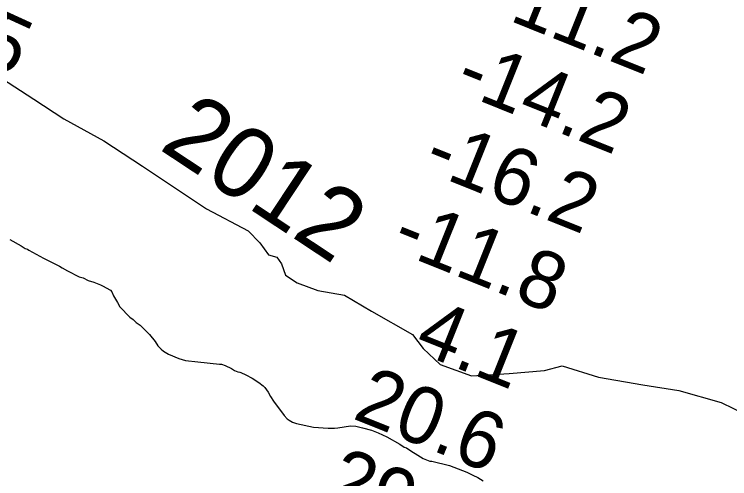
# Model space of a CAD drawing. Extents: x 3146026 to 3183936, y 897894 to 923344.
# Drawn here: x 3158609 to 3159445, y 911494 to 912037 of the extents above; entities that cross this region are included whole.
import ezdxf

# ---------------------------------------------------------------- set-up
doc = ezdxf.new("R2010")
doc.units = 0
for name, color, linetype in [('V-RIVR-EDGE', 7, 'Continuous'), ('V-RIVR-IDEN', 7, 'Continuous'), ('V-RIVR-RANG', 7, 'Continuous'), ('V-SITE-VEGE', 7, 'Continuous')]:
    doc.layers.add(name, color=color, linetype=linetype)

msp = doc.modelspace()

# ---------------------------------------------------------------- linework, layer by layer
at = {"layer": 'V-RIVR-EDGE'}
for points in [[(3158436.57, 912041.67), (3158456.39, 912035.68), (3158498.36, 912010.59), (3158559.76, 911979.1), (3158593.82, 911962.36), (3158631.44, 911937.68), (3158666.68, 911914.59), (3158713.41, 911889.09), (3158758.55, 911859.24), (3158833.38, 911809.48), (3158882.1, 911783.58), (3158895.55, 911769.66), (3158905.83, 911755.76), (3158915.34, 911752.96), (3158920.87, 911745.01), (3158925.6, 911731.91), (3158939.46, 911722.76), (3158963.63, 911713.97), (3158994.55, 911708.34), (3159026.23, 911689.63)], [(3159026.23, 911689.63), (3159074.15, 911662.54), (3159086.41, 911646.25), (3159106.59, 911627.56), (3159143.04, 911614.38), (3159187.07, 911617.05), (3159228.32, 911620.51), (3159248.96, 911626.02), (3159291.36, 911612.82), (3159343.29, 911603.57), (3159385.32, 911597.12), (3159434.86, 911583.12), (3159463.77, 911569.17)]]:
    msp.add_lwpolyline(points, dxfattribs=at)
at = {"layer": 'V-SITE-VEGE'}
for points in [[(3158603.52, 911773.41), (3158616.6, 911766.09), (3158621.4, 911763.07), (3158624.02, 911762.22), (3158625.76, 911760.92), (3158642.77, 911751.89), (3158661.52, 911742.43), (3158664.57, 911740.27), (3158670.68, 911736.82), (3158684.63, 911729.95), (3158688.98, 911728.67), (3158695.09, 911725.66), (3158701.62, 911723.52), (3158709.46, 911720.52), (3158711.64, 911719.23), (3158721.23, 911714.5), (3158722.55, 911712.33), (3158724.75, 911707.56), (3158729.14, 911699.76), (3158732.21, 911695), (3158743.58, 911682.89), (3158747.51, 911679.87), (3158751.01, 911676.41), (3158755.81, 911673.39), (3158766.74, 911662.58), (3158773.3, 911654.36), (3158776.38, 911649.16), (3158780.31, 911645.27), (3158782.93, 911643.11), (3158789.04, 911639.66), (3158800.81, 911634.51), (3158808.65, 911631.95), (3158823, 911630.72), (3158848.67, 911627.82), (3158850.84, 911627.83), (3158855.2, 911626.12), (3158862.61, 911622.68), (3158866.1, 911620.53), (3158870.02, 911618.81), (3158872.2, 911618.39), (3158873.5, 911617.96), (3158879.17, 911615.39), (3158886.58, 911611.51), (3158894.44, 911606.34)], [(3158894.44, 911606.34), (3158899.68, 911602.46), (3158901.42, 911600.73), (3158905.37, 911595.1), (3158908.01, 911589.9), (3158911.51, 911584.7), (3158924.21, 911567.81), (3158927.71, 911563.92), (3158929.9, 911562.19), (3158933.82, 911560.04), (3158938.62, 911558.33), (3158958.2, 911554.09), (3158975.6, 911552.88), (3158982.99, 911552.92), (3158986.9, 911553.38), (3159001.67, 911555.64), (3159007.76, 911555.23), (3159015.59, 911553.54), (3159026.04, 911550.55), (3159033.89, 911547.55), (3159043.91, 911542.83), (3159059.18, 911534.22), (3159064.41, 911530.77), (3159067.03, 911529.92), (3159073.14, 911525.6), (3159077.06, 911523.45), (3159086.66, 911517.42), (3159094.5, 911514.42), (3159096.68, 911514.43), (3159117.14, 911509.32), (3159137.62, 911501.61), (3159144.59, 911498.18), (3159150.26, 911495.16), (3159156.8, 911491.29)]]:
    msp.add_lwpolyline(points, dxfattribs=at)

# ---------------------------------------------------------------- texts
at = {"layer": 'V-RIVR-IDEN'}
msp.add_text('2012', height=83, rotation=326.51762, dxfattribs=at).set_placement((3158776.58, 911879.9))
at = {"layer": 'V-RIVR-RANG'}
for s, rotation, p in [('-11.2', 338.16833, (3159158.2, 912041.09)), ('-4.5', 335.43833, (3158467.9, 912026.71)), ('-14.2', 338.16833, (3159121.24, 911948.17)), ('-16.2', 338.16833, (3159084.29, 911855.25)), ('-11.8', 338.16833, (3159047.33, 911762.33)), ('4.1', 338.16833, (3159074.29, 911643.8)), ('20.6', 338.16833, (3159002.56, 911564.81)), ('29.1', 338.16833, (3158969.53, 911470.32))]:
    msp.add_text(s, height=67, rotation=rotation, dxfattribs=at).set_placement(p)

doc.saveas('drawing.dxf')
